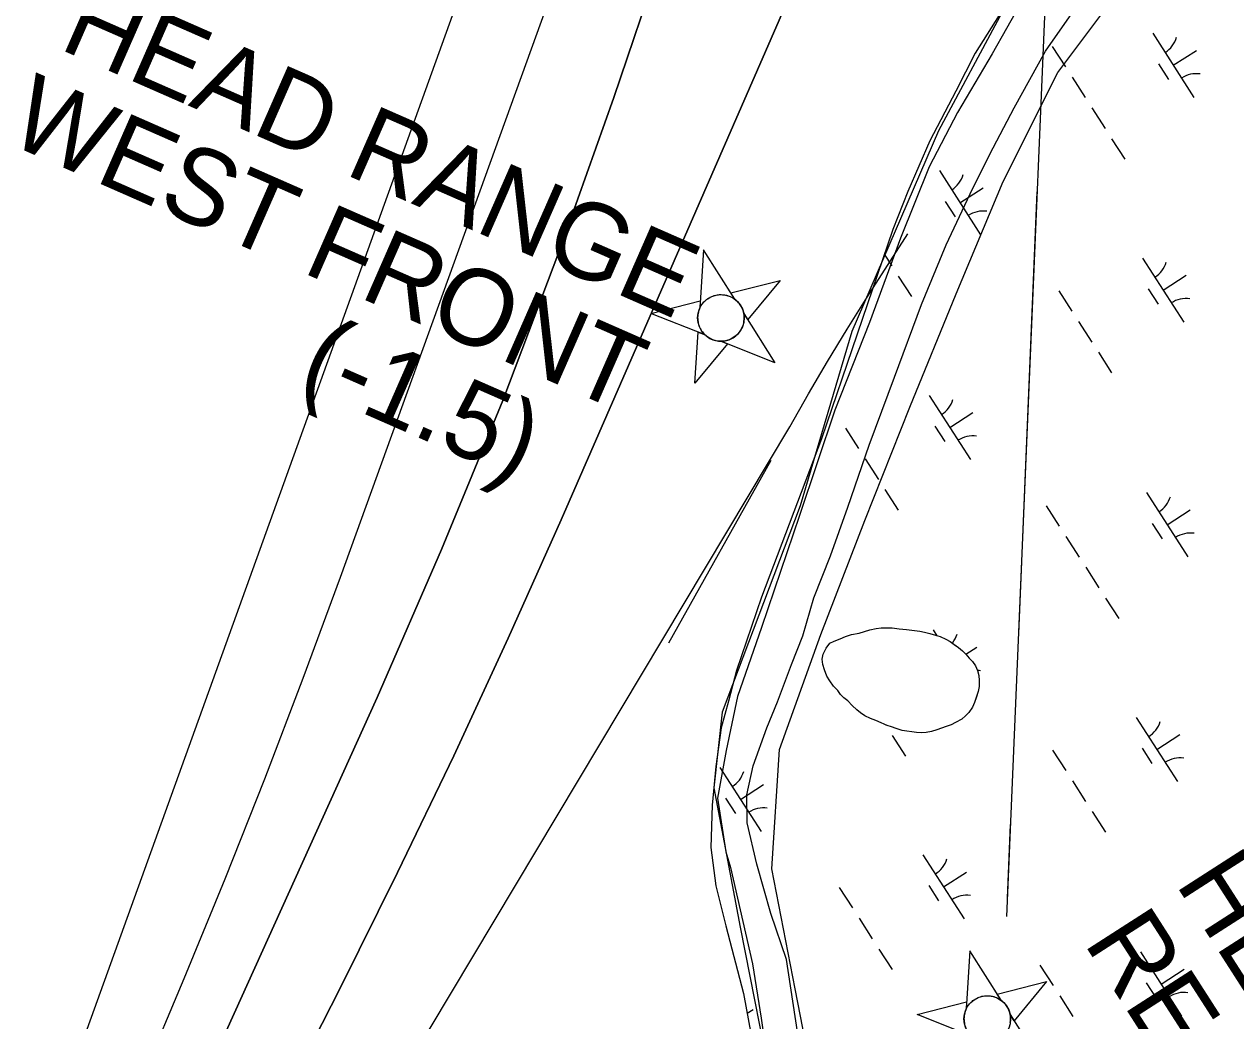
# Model space of a CAD drawing. Extents: x 3937982 to 3958556, y 219448 to 241894.
# Drawn here: x 3943128 to 3943922, y 234922 to 235576 of the extents above; entities that cross this region are included whole.
import ezdxf

# ---------------------------------------------------------------- set-up
doc = ezdxf.new("R2010")
doc.units = 0
for name, color, linetype in [('V-CHAN-NAID', 7, 'Continuous'), ('V-RIVR-EDGE', 7, 'Continuous'), ('V-RIVR-JETY', 7, 'Continuous'), ('V-RIVR-RANG', 7, 'Continuous'), ('V-RRAP-FSHR', 7, 'Continuous'), ('V-TOPO-DPTH', 7, 'Continuous'), ('V-TOPO-MAJR', 7, 'Continuous'), ('V-TOPO-MINR', 7, 'Continuous'), ('V-TOPO-SHOR', 7, 'Continuous'), ('V-WETL-SWMP', 7, 'Continuous')]:
    doc.layers.add(name, color=color, linetype=linetype)

msp = doc.modelspace()

# ---------------------------------------------------------------- linework, layer by layer
at = {"layer": 'V-CHAN-NAID'}
for points in [[(3943593.654, 235395.373), (3943573.21, 235427.697), (3943570.751, 235389.529), (3943571.253, 235390.513), (3943571.719, 235391.294), (3943572.324, 235392.173), (3943573, 235393.021), (3943573.458, 235393.532), (3943574.044, 235394.123), (3943574.586, 235394.616), (3943575.207, 235395.127), (3943575.908, 235395.642), (3943576.57, 235396.074), (3943577.471, 235396.59), (3943578.202, 235396.95), (3943579.234, 235397.381), (3943580.173, 235397.698), (3943581.13, 235397.954), (3943582.013, 235398.133), (3943582.878, 235398.256), (3943583.743, 235398.328), (3943584.761, 235398.351), (3943585.658, 235398.315), (3943586.462, 235398.237), (3943587.215, 235398.125), (3943588.131, 235397.936), (3943588.821, 235397.755), (3943589.873, 235397.41), (3943590.566, 235397.135), (3943591.472, 235396.715), (3943592.338, 235396.242), (3943593.016, 235395.819)], [(3943593.654, 235395.373), (3943591.092, 235399.424), (3943623.507, 235407.694), (3943602.144, 235381.95), (3943599.581, 235386.002), (3943599.398, 235386.821), (3943599.093, 235387.87), (3943598.731, 235388.85), (3943598.311, 235389.79), (3943598.043, 235390.312), (3943597.663, 235390.979), (3943597.197, 235391.703), (3943596.797, 235392.26), (3943596.197, 235393.008), (3943595.736, 235393.523), (3943595.092, 235394.17), (3943594.502, 235394.7), (3943594.084, 235395.044)], [(3943574.184, 235371.909), (3943538.644, 235386.043), (3943571.059, 235394.313), (3943570.751, 235389.529), (3943570.517, 235389.001), (3943570.108, 235387.917), (3943569.841, 235387.024), (3943569.605, 235386.001), (3943569.454, 235385.079), (3943569.36, 235384.155), (3943569.324, 235383.298), (3943569.342, 235382.312), (3943569.422, 235381.345), (3943569.565, 235380.372), (3943569.722, 235379.614), (3943569.939, 235378.786), (3943570.303, 235377.697), (3943570.597, 235376.975), (3943571.036, 235376.054), (3943571.408, 235375.379), (3943571.901, 235374.59), (3943572.391, 235373.901), (3943572.927, 235373.229), (3943573.572, 235372.513)], [(3943599.581, 235386.002), (3943620.025, 235353.677), (3943584.486, 235367.812), (3943585.358, 235367.831), (3943586.4, 235367.919), (3943587.26, 235368.046), (3943588.282, 235368.264), (3943589.18, 235368.517), (3943589.977, 235368.792), (3943590.92, 235369.184), (3943591.632, 235369.531), (3943592.594, 235370.075), (3943593.453, 235370.644), (3943594.336, 235371.324), (3943595.004, 235371.911), (3943595.81, 235372.72), (3943596.537, 235373.568), (3943597.168, 235374.419), (3943597.6, 235375.082), (3943598.134, 235376.023), (3943598.571, 235376.935), (3943598.959, 235377.906), (3943599.266, 235378.852), (3943599.497, 235379.756), (3943599.7, 235380.857), (3943599.823, 235381.972), (3943599.863, 235382.998), (3943599.83, 235384.098), (3943599.752, 235384.923)], [(3943584.486, 235367.812), (3943588.94, 235366.04), (3943567.577, 235340.297), (3943569.729, 235373.681), (3943574.184, 235371.909), (3943574.834, 235371.337), (3943575.505, 235370.81), (3943576.473, 235370.149), (3943577.314, 235369.658), (3943578.287, 235369.174), (3943579.267, 235368.77), (3943580.21, 235368.454), (3943581.049, 235368.228), (3943582.02, 235368.03), (3943582.935, 235367.902), (3943583.857, 235367.829)], [(3943768.239, 234935.934), (3943747.795, 234968.258), (3943745.336, 234930.09), (3943745.838, 234931.074), (3943746.304, 234931.855), (3943746.909, 234932.734), (3943747.585, 234933.582), (3943748.043, 234934.093), (3943748.629, 234934.684), (3943749.171, 234935.177), (3943749.792, 234935.688), (3943750.493, 234936.203), (3943751.155, 234936.635), (3943752.056, 234937.151), (3943752.787, 234937.511), (3943753.819, 234937.942), (3943754.758, 234938.259), (3943755.715, 234938.515), (3943756.598, 234938.694), (3943757.463, 234938.817), (3943758.328, 234938.889), (3943759.346, 234938.912), (3943760.243, 234938.876), (3943761.047, 234938.798), (3943761.8, 234938.686), (3943762.716, 234938.497), (3943763.406, 234938.316), (3943764.458, 234937.971), (3943765.151, 234937.696), (3943766.057, 234937.276), (3943766.923, 234936.803), (3943767.601, 234936.38)], [(3943768.239, 234935.934), (3943765.677, 234939.985), (3943798.092, 234948.255), (3943776.729, 234922.511), (3943774.166, 234926.563), (3943773.983, 234927.382), (3943773.678, 234928.431), (3943773.316, 234929.411), (3943772.896, 234930.351), (3943772.628, 234930.873), (3943772.248, 234931.54), (3943771.782, 234932.264), (3943771.382, 234932.821), (3943770.782, 234933.569), (3943770.321, 234934.084), (3943769.677, 234934.731), (3943769.087, 234935.261), (3943768.669, 234935.605)], [(3943748.769, 234912.47), (3943713.229, 234926.604), (3943745.644, 234934.874), (3943745.336, 234930.09), (3943745.102, 234929.562), (3943744.693, 234928.478), (3943744.426, 234927.585), (3943744.19, 234926.562), (3943744.039, 234925.64), (3943743.945, 234924.716), (3943743.909, 234923.859), (3943743.927, 234922.873), (3943744.007, 234921.906), (3943744.15, 234920.933), (3943744.307, 234920.175), (3943744.524, 234919.347), (3943744.888, 234918.258), (3943745.182, 234917.536), (3943745.621, 234916.615), (3943745.993, 234915.94), (3943746.486, 234915.151), (3943746.976, 234914.462), (3943747.512, 234913.79), (3943748.157, 234913.074)]]:
    msp.add_lwpolyline(points, close=True, dxfattribs=at)
msp.add_lwpolyline([(3943774.285, 234921.418), (3943774.408, 234922.533), (3943774.448, 234923.559), (3943774.415, 234924.659), (3943774.337, 234925.484), (3943774.166, 234926.563), (3943794.61, 234894.238)], dxfattribs=at)
for centre in [(3943584.593, 235383.082), (3943759.178, 234923.643)]:
    msp.add_circle(centre, 15.27, dxfattribs=at)
at = {"layer": 'V-RIVR-EDGE'}
msp.add_lwpolyline([(3944193.63, 236392.457), (3944193.155, 236391.169), (3944172.689, 236343.94), (3944119.949, 236234.524), (3944097.121, 236194.379), (3944079.017, 236141.639), (3944066.422, 236128.257), (3944040.446, 236067.646), (3944007.385, 235995.227), (3943991.642, 235945.636), (3943960.942, 235890.535), (3943855.463, 235692.957), (3943812.956, 235631.558), (3943768.875, 235583.541), (3943727.155, 235505.612), (3943670.48, 235374.156), (3943636.632, 235260.018), (3943585.466, 235124.626), (3943579.956, 235075.035), (3943597.274, 234983.724), (3943619.314, 234871.947)], dxfattribs=at)
at = {"layer": 'V-RIVR-JETY'}
for points in [[(3943928.492, 235817.704), (3943901.241, 235766.865), (3943884.044, 235737.39), (3943862.071, 235701.333), (3943830.114, 235649.385), (3943806.253, 235618.436), (3943781.247, 235589.453), (3943762.434, 235556.091), (3943739.648, 235517.701), (3943721.195, 235481.988), (3943702.208, 235435.338), (3943681.935, 235380.11), (3943659.284, 235322.565), (3943636.093, 235253.695)], [(3943667.822, 235259.137), (3943681.648, 235299.601), (3943698.266, 235344.327), (3943716.092, 235391.773), (3943732.244, 235431.034), (3943747.932, 235464.436), (3943760.783, 235490.452), (3943776.817, 235520.726), (3943797.244, 235557.975), (3943820.744, 235591.275), (3943838.636, 235614.096), (3943859.687, 235639.612), (3943871.674, 235659.388), (3943895.738, 235705.576), (3943918.966, 235747.869), (3943940.493, 235779.634)], [(3943636.093, 235253.695), (3943611.277, 235180.158), (3943595.436, 235135.03), (3943587.93, 235099.563), (3943582.437, 235068.37), (3943587.831, 235033.121), (3943590.822, 235022.92), (3943605.227, 234959.805), (3943611.009, 234924.162), (3943621.361, 234850.157)], [(3943634.733, 234915.249), (3943627.542, 234962.635), (3943617.392, 234992.866), (3943608.047, 235025.036), (3943601.762, 235052.088), (3943601.614, 235070.461), (3943605.776, 235089.554), (3943614.705, 235114.452), (3943621.576, 235131.557), (3943630.891, 235156.055), (3943638.171, 235174.718), (3943645.538, 235199.634), (3943656.456, 235227.239), (3943667.822, 235259.137)]]:
    msp.add_lwpolyline(points, dxfattribs=at)
at = {"layer": 'V-RIVR-RANG'}
for points in [[(3943812.557, 235958.749), (3943771.737, 234990.891)], [(3943812.557, 235958.749), (3943771.737, 234990.891)], [(3943791.765, 235465.756), (3943779.545, 235176.014)], [(3943774.278, 235051.125), (3943772.243, 235002.882)]]:
    msp.add_lwpolyline(points, dxfattribs=at)
at = {"layer": 'V-RRAP-FSHR'}
msp.add_lwpolyline([(3943648.444, 234864.923), (3943633.272, 234943.444), (3943617.876, 235021.948), (3943622.994, 235100.327), (3943650.171, 235175.566), (3943678.906, 235250.224), (3943708.387, 235324.593), (3943738.82, 235398.878), (3943769.606, 235472.399), (3943805.37, 235543.862), (3943853.205, 235607.915), (3943894.849, 235676.646), (3943933.18, 235746.524), (3943970.3, 235817.305), (3944005.82, 235888.983), (3944041.119, 235960.773), (3944076.417, 236032.566), (3944110.874, 236104.758), (3944144.447, 236177.374), (3944176.138, 236250.819), (3944207.167, 236324.555), (3944236.607, 236398.941), (3944248.265, 236427.951)], dxfattribs=at)
at = {"layer": 'V-TOPO-DPTH'}
for points in [[(3943216.56, 234819.199), (3943359.149, 235134.282), (3943401.325, 235231.27), (3943441.563, 235329.023), (3943478.894, 235427.922), (3943514.288, 235527.585), (3943575.911, 235709.589), (3943577.945, 235718.793), (3943578.669, 235727.961), (3943577.426, 235737.072), (3943574.872, 235746.146), (3943569.473, 235759.537), (3943568.789, 235761.899), (3943568.423, 235764.278), (3943568.967, 235769.103), (3943622.026, 235955.368), (3943631.55, 235986.579), (3943641.839, 236017.519), (3943649.988, 236039.279)], [(3943649.988, 236039.279), (3943641.839, 236017.519), (3943631.55, 235986.579), (3943622.026, 235955.368), (3943568.967, 235769.103), (3943568.423, 235764.278), (3943568.789, 235761.899), (3943569.473, 235759.537), (3943574.872, 235746.146), (3943577.426, 235737.072), (3943578.669, 235727.961), (3943577.945, 235718.793), (3943575.911, 235709.589), (3943514.288, 235527.585), (3943478.894, 235427.922), (3943441.563, 235329.023), (3943401.325, 235231.27), (3943359.149, 235134.282), (3943216.56, 234819.199)], [(3943179.881, 234824.293), (3943232.683, 234950.164), (3943259.501, 235015.481), (3943285.653, 235081.057), (3943310.805, 235147.024), (3943335.29, 235213.251), (3943531.312, 235756.093), (3943532.475, 235759.609), (3943533.509, 235763.158), (3943534.349, 235766.759), (3943535.06, 235770.393), (3943535.705, 235774.047), (3943536.392, 235777.692), (3943537.143, 235781.324), (3943537.936, 235784.949), (3943552.762, 235850.011), (3943561.959, 235885.849), (3943572.427, 235921.273), (3943584.8, 235956.077), (3943598.444, 235990.468), (3943607.545, 236011.706)], [(3943179.881, 234824.293), (3943232.683, 234950.164), (3943259.501, 235015.481), (3943285.653, 235081.057), (3943310.805, 235147.024), (3943335.29, 235213.251), (3943531.312, 235756.093), (3943532.475, 235759.609), (3943533.509, 235763.158), (3943534.349, 235766.759), (3943535.06, 235770.393), (3943535.705, 235774.047), (3943536.392, 235777.692), (3943537.143, 235781.324), (3943537.936, 235784.949), (3943552.762, 235850.011), (3943561.959, 235885.849), (3943572.427, 235921.273), (3943584.8, 235956.077), (3943598.444, 235990.468), (3943607.545, 236011.706)], [(3943627.989, 235590.242), (3943479.736, 235250.682), (3943445.061, 235173.135), (3943409.481, 235096.015), (3943372.545, 235019.535), (3943334.705, 234943.483), (3943259.636, 234795.889)]]:
    msp.add_lwpolyline(points, dxfattribs=at)
at = {"layer": 'V-TOPO-MAJR'}
msp.add_lwpolyline([(3943160.398, 234892.777), (3943486.229, 235796.554), (3943486.748, 235798.602), (3943486.927, 235799.431), (3943487.026, 235799.843), (3943489.006, 235807.732), (3943490.178, 235812.063), (3943491.453, 235816.361), (3943492.885, 235820.609), (3943494.421, 235824.825), (3943552.669, 235976.056)], dxfattribs=at)
at = {"layer": 'V-TOPO-MINR'}
for points in [[(3943216.56, 234819.199), (3943359.149, 235134.282), (3943401.325, 235231.27), (3943441.563, 235329.023), (3943478.894, 235427.922), (3943514.288, 235527.585), (3943575.911, 235709.589), (3943577.945, 235718.793), (3943578.669, 235727.961), (3943577.426, 235737.072), (3943574.872, 235746.146), (3943569.473, 235759.537), (3943568.789, 235761.899), (3943568.423, 235764.278), (3943568.967, 235769.103), (3943622.026, 235955.368), (3943631.55, 235986.579), (3943641.839, 236017.519), (3943649.988, 236039.279)], [(3943179.881, 234824.293), (3943232.683, 234950.164), (3943259.501, 235015.481), (3943285.653, 235081.057), (3943310.805, 235147.024), (3943335.29, 235213.251), (3943531.312, 235756.093), (3943532.475, 235759.609), (3943533.509, 235763.158), (3943534.349, 235766.759), (3943535.06, 235770.393), (3943535.705, 235774.047), (3943536.392, 235777.692), (3943537.143, 235781.324), (3943537.936, 235784.949), (3943552.762, 235850.011), (3943561.959, 235885.849), (3943572.427, 235921.273), (3943584.8, 235956.077), (3943598.444, 235990.468), (3943607.545, 236011.706)], [(3943812.557, 235958.749), (3943771.737, 234990.891)], [(3943259.636, 234795.889), (3943334.705, 234943.483), (3943372.545, 235019.535), (3943409.481, 235096.015), (3943445.061, 235173.135), (3943479.736, 235250.682), (3943627.989, 235590.242)], [(3943297.381, 234756.189), (3943629.757, 235311.766), (3943642.011, 235333.225), (3943654.509, 235354.538), (3943667.373, 235375.633), (3943680.48, 235396.581), (3943707.06, 235438.26)], [(3943550.48, 235170.12), (3943617.462, 235289.798)]]:
    msp.add_lwpolyline(points, dxfattribs=at)
at = {"layer": 'V-TOPO-SHOR'}
msp.add_lwpolyline([(3943703.355, 235112.631), (3943699.503, 235114.067), (3943696.478, 235115.211), (3943693.449, 235116.082), (3943689.601, 235117.79), (3943686.027, 235119.219), (3943682.728, 235120.647), (3943678.881, 235122.355), (3943676.143, 235124.327), (3943673.682, 235126.293), (3943670.677, 235129.099), (3943667.679, 235132.179), (3943665.215, 235134.147), (3943663.034, 235136.388), (3943661.131, 235138.901), (3943658.406, 235141.7), (3943655.964, 235145.327), (3943654.072, 235148.391), (3943652.468, 235152.561), (3943651.405, 235155.891), (3943650.902, 235159.491), (3943651.498, 235162.801), (3943653.484, 235166.645), (3943656.015, 235169.928), (3943658.797, 235171.273), (3943662.69, 235172.879), (3943666.301, 235174.214), (3943670.188, 235175.546), (3943675.177, 235176.586), (3943678.785, 235177.643), (3943682.115, 235178.704), (3943686.273, 235179.478), (3943689.597, 235179.988), (3943692.912, 235179.943), (3943696.783, 235179.891), (3943701.475, 235179.277), (3943706.169, 235178.937), (3943711.412, 235178.317), (3943714.998, 235177.714), (3943718.031, 235177.123), (3943721.613, 235176.246), (3943725.191, 235175.093), (3943728.22, 235174.223), (3943732.068, 235172.512), (3943734.812, 235171.095), (3943737.55, 235169.123), (3943740.291, 235167.153), (3943743.025, 235164.904), (3943745.206, 235162.664), (3943747.385, 235160.147), (3943749.566, 235157.906), (3943751.465, 235155.117), (3943752.804, 235152.059), (3943753.59, 235148.731), (3943753.824, 235145.411), (3943753.771, 235141.543), (3943753.175, 235138.233), (3943752.022, 235134.653), (3943750.869, 235131.075), (3943749.445, 235128.054), (3943747.186, 235124.491), (3943744.948, 235122.31), (3943742.431, 235120.131), (3943738.255, 235117.974), (3943735.47, 235116.352), (3943732.138, 235115.291), (3943729.082, 235114.226), (3943726.028, 235113.161), (3943722.696, 235112.099), (3943719.094, 235111.318), (3943716.051, 235111.083), (3943712.737, 235111.402), (3943703.355, 235112.631)], dxfattribs=at)
at = {"layer": 'V-WETL-SWMP'}
for p, q in [((3943767.063, 235581.425), (3943751.253, 235556.481)), ((3943867.622, 235569.646), (3943894.684, 235527.603)), ((3943751.253, 235556.481), (3943738.486, 235531.772)), ((3943801.757, 235561.051), (3943810.417, 235547.597)), ((3943881.153, 235548.624), (3943896.289, 235558.367)), ((3943871.418, 235549.494), (3943877.913, 235539.403)), ((3943814.747, 235540.87), (3943823.407, 235527.416)), ((3943738.486, 235531.772), (3943721.468, 235499.103)), ((3943827.737, 235520.69), (3943836.397, 235507.236)), ((3943721.468, 235499.103), (3943707.205, 235465.845)), ((3943840.727, 235500.509), (3943849.387, 235487.055)), ((3943727.755, 235479.616), (3943754.817, 235437.573)), ((3943741.286, 235458.595), (3943756.422, 235468.337)), ((3943707.205, 235465.845), (3943697.203, 235441.1)), ((3943731.551, 235459.464), (3943738.046, 235449.374)), ((3943697.203, 235441.1), (3943650.601, 235303.783)), ((3943691.661, 235424.77), (3943696.53, 235417.206)), ((3943860.884, 235422.318), (3943887.946, 235380.275)), ((3943874.415, 235401.296), (3943889.551, 235411.039)), ((3943700.86, 235410.479), (3943709.52, 235397.025)), ((3943806.018, 235400.921), (3943814.678, 235387.467)), ((3943864.68, 235402.165), (3943871.175, 235392.075)), ((3943819.008, 235380.74), (3943827.668, 235367.286)), ((3943831.998, 235360.559), (3943840.658, 235347.105)), ((3943721.017, 235332.288), (3943748.079, 235290.245)), ((3943734.548, 235311.267), (3943749.684, 235321.009)), ((3943666.151, 235310.891), (3943674.811, 235297.437)), ((3943724.813, 235312.136), (3943731.308, 235302.046)), ((3943650.601, 235303.783), (3943611.08, 235200.096)), ((3943679.141, 235290.711), (3943687.801, 235277.257)), ((3943692.131, 235270.53), (3943700.791, 235257.076)), ((3943863.583, 235268.598), (3943890.645, 235226.555)), ((3943797.718, 235260.003), (3943806.378, 235246.549)), ((3943877.114, 235247.577), (3943892.249, 235257.319)), ((3943867.379, 235248.446), (3943873.874, 235238.355)), ((3943810.708, 235239.823), (3943819.368, 235226.369)), ((3943823.698, 235219.642), (3943832.357, 235206.188)), ((3943611.08, 235200.096), (3943594.686, 235151.94)), ((3943836.687, 235199.461), (3943845.347, 235186.007)), ((3943658.797, 235171.273), (3943662.689, 235172.88)), ((3943662.689, 235172.88), (3943666.3, 235174.215)), ((3943666.3, 235174.215), (3943670.188, 235175.545)), ((3943670.188, 235175.545), (3943675.177, 235176.585)), ((3943675.177, 235176.585), (3943678.785, 235177.643)), ((3943678.785, 235177.643), (3943682.116, 235178.704)), ((3943682.116, 235178.704), (3943686.273, 235179.478)), ((3943686.273, 235179.478), (3943689.597, 235179.987)), ((3943689.597, 235179.987), (3943696.783, 235179.892)), ((3943696.783, 235179.892), (3943701.474, 235179.277)), ((3943701.474, 235179.277), (3943706.169, 235178.938)), ((3943706.169, 235178.938), (3943711.412, 235178.316)), ((3943711.412, 235178.316), (3943714.998, 235177.715)), ((3943714.998, 235177.715), (3943718.031, 235177.122)), ((3943718.031, 235177.122), (3943721.613, 235176.246)), ((3943721.613, 235176.246), (3943725.191, 235175.092)), ((3943723.715, 235178.569), (3943726.126, 235174.824)), ((3943725.191, 235175.092), (3943728.22, 235174.223)), ((3943728.22, 235174.223), (3943732.068, 235172.513)), ((3943732.068, 235172.513), (3943734.813, 235171.095)), ((3943651.498, 235162.801), (3943653.484, 235166.645)), ((3943653.484, 235166.645), (3943656.015, 235169.928)), ((3943656.015, 235169.928), (3943658.797, 235171.273)), ((3943734.813, 235171.095), (3943740.29, 235167.152)), ((3943740.29, 235167.152), (3943743.024, 235164.904)), ((3943743.024, 235164.904), (3943745.206, 235162.664)), ((3943745.202, 235162.668), (3943752.382, 235167.29)), ((3943650.901, 235159.492), (3943651.498, 235162.801)), ((3943651.406, 235155.891), (3943650.901, 235159.492)), ((3943745.206, 235162.664), (3943747.384, 235160.147)), ((3943747.384, 235160.147), (3943749.566, 235157.907)), ((3943749.566, 235157.907), (3943751.464, 235155.117)), ((3943594.686, 235151.94), (3943589.443, 235131.83)), ((3943652.468, 235152.56), (3943651.406, 235155.891)), ((3943654.071, 235148.392), (3943652.468, 235152.56)), ((3943751.464, 235155.117), (3943752.805, 235152.059)), ((3943752.805, 235152.059), (3943753.59, 235148.731)), ((3943753.59, 235148.731), (3943753.823, 235145.411)), ((3943655.965, 235145.327), (3943654.071, 235148.392)), ((3943658.405, 235141.701), (3943655.965, 235145.327)), ((3943661.132, 235138.9), (3943658.405, 235141.701)), ((3943753.771, 235141.542), (3943753.175, 235138.233)), ((3943753.823, 235145.411), (3943753.771, 235141.542)), ((3943663.034, 235136.387), (3943661.132, 235138.9)), ((3943665.216, 235134.147), (3943663.034, 235136.387)), ((3943667.678, 235132.179), (3943665.216, 235134.147)), ((3943753.175, 235138.233), (3943750.868, 235131.076)), ((3943589.443, 235131.83), (3943584.79, 235114.478)), ((3943670.677, 235129.099), (3943667.678, 235132.179)), ((3943673.681, 235126.294), (3943670.677, 235129.099)), ((3943676.143, 235124.327), (3943673.681, 235126.294)), ((3943749.446, 235128.054), (3943747.187, 235124.49)), ((3943750.868, 235131.076), (3943749.446, 235128.054)), ((3943678.881, 235122.355), (3943676.143, 235124.327)), ((3943682.728, 235120.646), (3943678.881, 235122.355)), ((3943686.027, 235119.22), (3943682.728, 235120.646)), ((3943689.601, 235117.79), (3943686.027, 235119.22)), ((3943693.449, 235116.081), (3943689.601, 235117.79)), ((3943738.255, 235117.975), (3943735.469, 235116.353)), ((3943742.43, 235120.131), (3943738.255, 235117.975)), ((3943744.947, 235122.309), (3943742.43, 235120.131)), ((3943747.187, 235124.49), (3943744.947, 235122.309)), ((3943856.845, 235121.27), (3943883.907, 235079.227)), ((3943584.79, 235114.478), (3943581.137, 235089.095)), ((3943692.176, 235116.646), (3943692.49, 235116.158)), ((3943696.478, 235115.211), (3943693.449, 235116.081)), ((3943699.503, 235114.066), (3943696.478, 235115.211)), ((3943696.82, 235109.432), (3943705.48, 235095.978)), ((3943703.354, 235112.632), (3943699.503, 235114.066)), ((3943712.737, 235111.402), (3943703.354, 235112.632)), ((3943716.05, 235111.082), (3943712.737, 235111.402)), ((3943719.093, 235111.318), (3943716.05, 235111.082)), ((3943722.697, 235112.099), (3943719.093, 235111.318)), ((3943726.029, 235113.161), (3943722.697, 235112.099)), ((3943732.138, 235115.291), (3943726.029, 235113.161)), ((3943735.469, 235116.353), (3943732.138, 235115.291)), ((3943870.376, 235100.248), (3943885.511, 235109.991)), ((3943860.641, 235101.118), (3943867.136, 235091.027)), ((3943801.979, 235099.873), (3943810.639, 235086.419)), ((3943581.137, 235089.095), (3943578.865, 235063.694)), ((3943583.848, 235088.539), (3943610.91, 235046.496)), ((3943597.379, 235067.518), (3943612.515, 235077.26)), ((3943814.969, 235079.692), (3943823.628, 235066.238)), ((3943578.865, 235063.694), (3943577.946, 235036.064)), ((3943587.644, 235068.387), (3943594.139, 235058.296)), ((3943827.958, 235059.512), (3943836.618, 235046.058)), ((3943577.946, 235036.064), (3943581.205, 235010.867)), ((3943716.977, 235031.241), (3943744.04, 234989.197)), ((3943730.509, 235010.219), (3943745.644, 235019.961)), ((3943581.205, 235010.867), (3943587.77, 234984.796)), ((3943662.111, 235009.844), (3943670.771, 234996.39)), ((3943720.773, 235011.088), (3943727.268, 235000.998)), ((3943675.101, 234989.663), (3943683.761, 234976.209)), ((3943587.77, 234984.796), (3943599.344, 234940.415)), ((3943688.091, 234969.482), (3943696.751, 234956.028)), ((3943859.543, 234967.55), (3943886.606, 234925.507)), ((3943793.678, 234958.955), (3943802.338, 234945.502)), ((3943873.074, 234946.529), (3943888.21, 234956.271)), ((3943863.339, 234947.398), (3943869.834, 234937.308)), ((3943599.344, 234940.415), (3943606.831, 234900.511)), ((3943806.668, 234938.775), (3943815.328, 234925.321)), ((3943601.792, 234927.367), (3943605.777, 234929.932))]:
    msp.add_line(p, q, dxfattribs=at)
for centre, start, end in [((3943866.403, 235571.979), 301.99668, 343.540338), ((3943896.303, 235525.527), 81.996677, 123.540335), ((3943726.536, 235481.949), 301.99668, 343.540338), ((3943756.436, 235435.497), 81.996677, 123.540335), ((3943859.665, 235424.651), 301.99668, 343.540338), ((3943889.565, 235378.199), 81.996677, 123.540335), ((3943719.798, 235334.621), 301.99668, 343.540338), ((3943749.698, 235288.169), 81.996677, 123.540335), ((3943862.363, 235270.931), 301.99668, 343.540338), ((3943892.264, 235224.479), 81.996677, 123.540335), ((3943722.496, 235180.901), 321.769779, 343.540338), ((3943752.396, 235134.45), 81.996677, 88.683992), ((3943855.625, 235123.603), 301.99668, 343.540338), ((3943885.525, 235077.151), 81.996677, 123.540335), ((3943582.629, 235090.872), 301.99668, 343.540338), ((3943612.529, 235044.42), 81.996677, 123.540335), ((3943715.758, 235033.573), 301.99668, 343.540338), ((3943745.658, 234987.122), 81.996677, 123.540335), ((3943858.324, 234969.883), 301.99668, 343.540338), ((3943888.224, 234923.431), 81.996677, 123.540335)]:
    msp.add_arc(centre, 17.623, start, end, dxfattribs=at)

# ---------------------------------------------------------------- texts
at = {"layer": 'V-CHAN-NAID'}
for s, rotation, p in [('HEAD RANGE', 336.30966, (3943149.715, 235559.799)), ('WEST FRONT', 336.30966, (3943115.177, 235498.381)), ('(-1.5)', 336.30966, (3943306.005, 235339.845)), ('HEAD RANGE', 302.718379, (3943881.968, 235012.687)), ('REAR', 302.718379, (3943821.834, 234973.979))]:
    msp.add_text(s, height=50, rotation=rotation, dxfattribs=at).set_placement(p)

doc.saveas('drawing.dxf')
